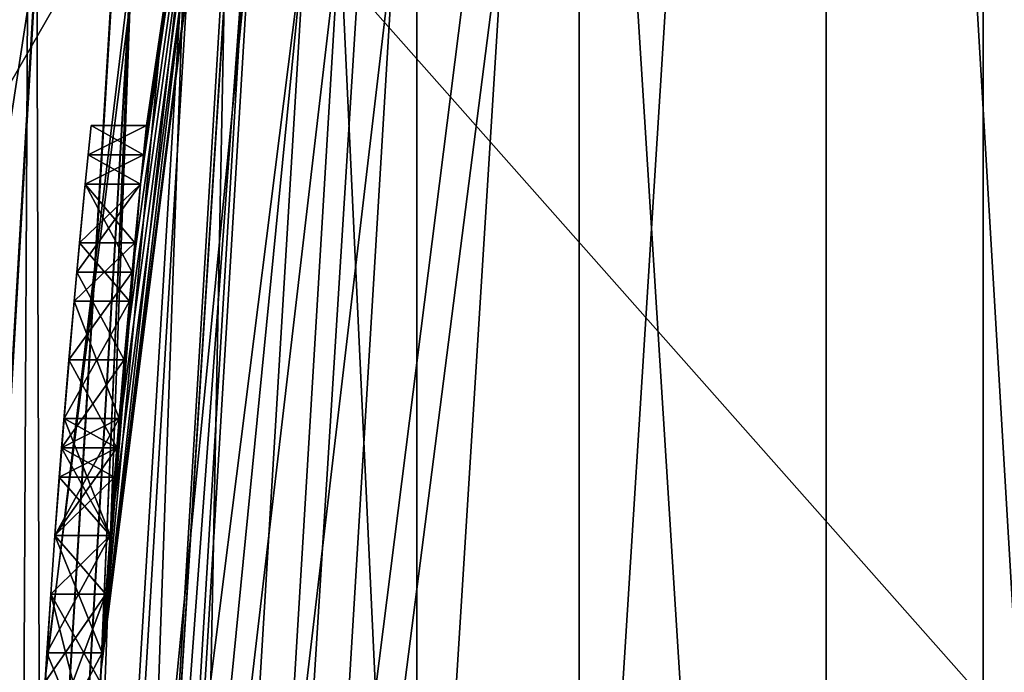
# Model space of a CAD drawing. Header units: millimetres. Extents: x -147 to 148, y -145 to 204.
# Tile 324 of 571: x 65.9 to 67.69, y 1.51 to 2.69. Entities that reach past the tile are written whole.
import ezdxf

# ---------------------------------------------------------------- set-up
doc = ezdxf.new("R2010")
doc.units = ezdxf.units.MM
doc.header["$LTSCALE"] = 26.699852
for name, color, linetype in [('1111', 7, 'CONTINUOUS'), ('1122', 7, 'CONTINUOUS'), ('1123', 7, 'CONTINUOUS'), ('1124', 7, 'CONTINUOUS'), ('1125', 7, 'CONTINUOUS'), ('1126', 7, 'CONTINUOUS'), ('1127', 7, 'CONTINUOUS'), ('1128', 7, 'CONTINUOUS'), ('1129', 7, 'CONTINUOUS'), ('1130', 7, 'CONTINUOUS'), ('1132', 7, 'CONTINUOUS'), ('1133', 7, 'CONTINUOUS'), ('1134', 7, 'CONTINUOUS'), ('1135', 7, 'CONTINUOUS'), ('1136', 7, 'CONTINUOUS'), ('1137', 7, 'CONTINUOUS'), ('1138', 7, 'CONTINUOUS'), ('1185', 7, 'CONTINUOUS'), ('1186', 7, 'CONTINUOUS'), ('1187', 7, 'CONTINUOUS'), ('1188', 7, 'CONTINUOUS'), ('1189', 7, 'CONTINUOUS'), ('1190', 7, 'CONTINUOUS'), ('1191', 7, 'CONTINUOUS'), ('1192', 7, 'CONTINUOUS'), ('1196', 7, 'CONTINUOUS'), ('1197', 7, 'CONTINUOUS'), ('1198', 7, 'CONTINUOUS'), ('1199', 7, 'CONTINUOUS'), ('1200', 7, 'CONTINUOUS'), ('1201', 7, 'CONTINUOUS'), ('1494', 7, 'CONTINUOUS'), ('1550', 7, 'CONTINUOUS'), ('1551', 7, 'CONTINUOUS'), ('1893', 7, 'CONTINUOUS'), ('1896', 7, 'CONTINUOUS'), ('1905', 7, 'CONTINUOUS'), ('1934', 7, 'CONTINUOUS'), ('1936', 7, 'CONTINUOUS'), ('1939', 7, 'CONTINUOUS'), ('2006', 7, 'CONTINUOUS'), ('2008', 7, 'CONTINUOUS'), ('2013', 7, 'CONTINUOUS'), ('2016', 7, 'CONTINUOUS'), ('742', 7, 'CONTINUOUS'), ('743', 7, 'CONTINUOUS'), ('885', 7, 'CONTINUOUS'), ('886', 7, 'CONTINUOUS'), ('896', 7, 'CONTINUOUS'), ('937', 7, 'CONTINUOUS')]:
    doc.layers.add(name, color=color, linetype=linetype)

msp = doc.modelspace()

# ---------------------------------------------------------------- linework, layer by layer
at = {"layer": '1111', "color": 7, "linetype": 'CONTINUOUS', "true_color": 0xd8d8d8}
for points in [[(66.03, 2.5, 58.0042), (66.0245, 2.4468, 57.6396), (66.03, 2.5, 58.2125), (66.03, 2.5, 58.0042)], [(66.03, 2.5, 58.2125), (66.0245, 2.4468, 57.6396), (66.0245, 2.4468, 58.577), (66.03, 2.5, 58.2125)], [(66.03, 2.5, 62.6917), (66.0245, 2.4468, 62.3792), (66.0245, 2.4468, 63.0041), (66.03, 2.5, 62.6917)], [(66.0245, 2.4468, 57.6396), (66.0192, 2.3936, 57.275), (66.0245, 2.4468, 58.577), (66.0245, 2.4468, 57.6396)], [(66.0245, 2.4468, 58.577), (66.0192, 2.3936, 57.275), (66.0192, 2.3936, 58.9417), (66.0245, 2.4468, 58.577)], [(66.0245, 2.4468, 62.3792), (66.0192, 2.3936, 62.0667), (66.0245, 2.4468, 63.0041), (66.0245, 2.4468, 62.3792)], [(66.0245, 2.4468, 63.0041), (66.0192, 2.3936, 62.0667), (66.0192, 2.3936, 63.3167), (66.0245, 2.4468, 63.0041)], [(66.0192, 2.3936, 62.0667), (66.0038, 2.2341, 61.8064), (66.0192, 2.3936, 63.3167), (66.0192, 2.3936, 62.0667)], [(66.0192, 2.3936, 63.3167), (66.0038, 2.2341, 61.8064), (66.0038, 2.2341, 63.577), (66.0192, 2.3936, 63.3167)], [(66.0192, 2.3936, 57.275), (66.0088, 2.2873, 57.0667), (66.0192, 2.3936, 58.9417), (66.0192, 2.3936, 57.275)], [(66.0192, 2.3936, 58.9417), (66.0088, 2.2873, 57.0667), (66.0088, 2.2873, 59.1499), (66.0192, 2.3936, 58.9417)], [(66.0088, 2.2873, 57.0667), (65.9989, 2.1809, 56.8583), (66.0088, 2.2873, 59.1499), (66.0088, 2.2873, 57.0667)], [(66.0088, 2.2873, 59.1499), (65.9989, 2.1809, 56.8583), (65.9989, 2.1809, 59.3583), (66.0088, 2.2873, 59.1499)], [(66.0038, 2.2341, 61.8064), (65.9894, 2.0745, 61.5458), (66.0038, 2.2341, 63.577), (66.0038, 2.2341, 61.8064)], [(66.0038, 2.2341, 63.577), (65.9894, 2.0745, 61.5458), (65.9894, 2.0745, 63.8375), (66.0038, 2.2341, 63.577)], [(65.9805, 1.9682, 59.5666), (65.9989, 2.1809, 59.3583), (65.9805, 1.9681, 58.3167), (65.9805, 1.9682, 59.5666)], [(65.9805, 1.9681, 57.9), (65.9805, 1.9681, 58.3167), (65.9989, 2.1809, 59.3583), (65.9805, 1.9681, 57.9)], [(65.9989, 2.1809, 56.8583), (65.9805, 1.9682, 56.6501), (65.9989, 2.1809, 59.3583), (65.9989, 2.1809, 56.8583)], [(65.9805, 1.9682, 56.6501), (65.9805, 1.9681, 57.9), (65.9989, 2.1809, 59.3583), (65.9805, 1.9682, 56.6501)], [(65.9894, 2.0745, 61.5458), (65.9762, 1.9149, 61.3896), (65.9894, 2.0745, 63.8375), (65.9894, 2.0745, 61.5458)], [(65.9894, 2.0745, 63.8375), (65.9762, 1.9149, 61.3896), (65.9805, 1.9681, 62.6917), (65.9894, 2.0745, 63.8375)], [(65.9762, 1.9149, 63.9937), (65.9894, 2.0745, 63.8375), (65.9805, 1.9681, 62.6917), (65.9762, 1.9149, 63.9937)], [(65.972, 1.8617, 58.8375), (65.964, 1.7553, 58.9937), (65.9805, 1.9682, 59.5666), (65.972, 1.8617, 58.8375)], [(65.9805, 1.9682, 59.5666), (65.964, 1.7553, 58.9937), (65.964, 1.7553, 59.775), (65.9805, 1.9682, 59.5666)], [(65.964, 1.7553, 56.4417), (65.9805, 1.9681, 57.9), (65.9805, 1.9682, 56.6501), (65.964, 1.7553, 56.4417)], [(65.9762, 1.9149, 57.6396), (65.9805, 1.9681, 57.9), (65.964, 1.7553, 56.4417), (65.9762, 1.9149, 57.6396)], [(65.9762, 1.9149, 58.577), (65.972, 1.8617, 58.8375), (65.9805, 1.9682, 59.5666), (65.9762, 1.9149, 58.577)], [(65.9805, 1.9681, 58.3167), (65.9762, 1.9149, 58.577), (65.9805, 1.9682, 59.5666), (65.9805, 1.9681, 58.3167)], [(65.9805, 1.9681, 62.6917), (65.9762, 1.9149, 61.3896), (65.9762, 1.9149, 62.4313), (65.9805, 1.9681, 62.6917)], [(65.9762, 1.9149, 62.952), (65.9762, 1.9149, 63.9937), (65.9805, 1.9681, 62.6917), (65.9762, 1.9149, 62.952)], [(65.972, 1.8617, 57.3792), (65.9762, 1.9149, 57.6396), (65.964, 1.7553, 56.4417), (65.972, 1.8617, 57.3792)], [(65.9762, 1.9149, 61.3896), (65.964, 1.7553, 61.2333), (65.9762, 1.9149, 62.4313), (65.9762, 1.9149, 61.3896)], [(65.9762, 1.9149, 62.4313), (65.964, 1.7553, 61.2333), (65.972, 1.8617, 62.1708), (65.9762, 1.9149, 62.4313)], [(65.964, 1.7553, 64.15), (65.9762, 1.9149, 63.9937), (65.964, 1.7553, 63.3687), (65.964, 1.7553, 64.15)], [(65.964, 1.7553, 63.3687), (65.9762, 1.9149, 63.9937), (65.972, 1.8617, 63.2125), (65.964, 1.7553, 63.3687)], [(65.972, 1.8617, 63.2125), (65.9762, 1.9149, 63.9937), (65.9762, 1.9149, 62.952), (65.972, 1.8617, 63.2125)], [(65.964, 1.7553, 57.223), (65.972, 1.8617, 57.3792), (65.964, 1.7553, 56.4417), (65.964, 1.7553, 57.223)], [(65.972, 1.8617, 62.1708), (65.964, 1.7553, 61.2333), (65.964, 1.7553, 62.0146), (65.972, 1.8617, 62.1708)], [(65.964, 1.7553, 59.775), (65.9565, 1.6489, 59.15), (65.9494, 1.5426, 59.8271), (65.964, 1.7553, 59.775)], [(65.9494, 1.5426, 56.3896), (65.9565, 1.6489, 57.0667), (65.964, 1.7553, 56.4417), (65.9494, 1.5426, 56.3896)], [(65.964, 1.7553, 61.2333), (65.9494, 1.5426, 61.1292), (65.9565, 1.6489, 61.8583), (65.964, 1.7553, 61.2333)], [(65.9494, 1.5426, 64.2541), (65.964, 1.7553, 64.15), (65.9565, 1.6489, 63.525), (65.9494, 1.5426, 64.2541)], [(65.964, 1.7553, 58.9937), (65.9565, 1.6489, 59.15), (65.964, 1.7553, 59.775), (65.964, 1.7553, 58.9937)], [(65.9565, 1.6489, 57.0667), (65.964, 1.7553, 57.223), (65.964, 1.7553, 56.4417), (65.9565, 1.6489, 57.0667)], [(65.964, 1.7553, 62.0146), (65.964, 1.7553, 61.2333), (65.9565, 1.6489, 61.8583), (65.964, 1.7553, 62.0146)], [(65.9565, 1.6489, 63.525), (65.964, 1.7553, 64.15), (65.964, 1.7553, 63.3687), (65.9565, 1.6489, 63.525)], [(65.9565, 1.6489, 61.8583), (65.9494, 1.5426, 61.1292), (65.9367, 1.3299, 61.6501), (65.9565, 1.6489, 61.8583)], [(65.9367, 1.3299, 63.7332), (65.9494, 1.5426, 64.2541), (65.9565, 1.6489, 63.525), (65.9367, 1.3299, 63.7332)], [(65.9565, 1.6489, 59.15), (65.9461, 1.4894, 59.2541), (65.9494, 1.5426, 59.8271), (65.9565, 1.6489, 59.15)], [(65.9461, 1.4894, 56.9625), (65.9565, 1.6489, 57.0667), (65.9494, 1.5426, 56.3896), (65.9461, 1.4894, 56.9625)], [(65.9461, 1.4894, 59.2541), (65.9367, 1.3298, 59.3583), (65.9494, 1.5426, 59.8271), (65.9461, 1.4894, 59.2541)], [(65.9494, 1.5426, 59.8271), (65.9367, 1.3298, 59.3583), (65.9367, 1.3298, 59.8792), (65.9494, 1.5426, 59.8271)], [(65.9367, 1.3298, 56.3375), (65.9461, 1.4894, 56.9625), (65.9494, 1.5426, 56.3896), (65.9367, 1.3298, 56.3375)], [(65.9494, 1.5426, 61.1292), (65.9367, 1.3298, 61.025), (65.9367, 1.3299, 61.6501), (65.9494, 1.5426, 61.1292)], [(65.9367, 1.3298, 64.3583), (65.9494, 1.5426, 64.2541), (65.9367, 1.3299, 63.7332), (65.9367, 1.3298, 64.3583)]]:
    msp.add_3dface(points, dxfattribs=at)
at = {"layer": '1122', "color": 7, "linetype": 'CONTINUOUS', "true_color": 0xd8d8d8}
for points in [[(66.0496, 1.5426, 59.8271), (66.0643, 1.7553, 59.775), (65.9494, 1.5426, 59.8271), (66.0496, 1.5426, 59.8271)], [(66.0643, 1.7553, 59.775), (65.964, 1.7553, 59.775), (65.9494, 1.5426, 59.8271), (66.0643, 1.7553, 59.775)], [(66.0369, 1.3298, 59.8792), (66.0496, 1.5426, 59.8271), (65.9367, 1.3298, 59.8792), (66.0369, 1.3298, 59.8792)], [(66.0496, 1.5426, 59.8271), (65.9494, 1.5426, 59.8271), (65.9367, 1.3298, 59.8792), (66.0496, 1.5426, 59.8271)]]:
    msp.add_3dface(points, dxfattribs=at)
at = {"layer": '1123', "color": 7, "linetype": 'CONTINUOUS', "true_color": 0xd8d8d8}
for points in [[(66.0808, 1.9682, 59.5666), (66.0993, 2.1809, 59.3583), (65.9805, 1.9682, 59.5666), (66.0808, 1.9682, 59.5666)], [(66.0993, 2.1809, 59.3583), (65.9989, 2.1809, 59.3583), (65.9805, 1.9682, 59.5666), (66.0993, 2.1809, 59.3583)], [(66.0643, 1.7553, 59.775), (66.0808, 1.9682, 59.5666), (65.964, 1.7553, 59.775), (66.0643, 1.7553, 59.775)], [(66.0808, 1.9682, 59.5666), (65.9805, 1.9682, 59.5666), (65.964, 1.7553, 59.775), (66.0808, 1.9682, 59.5666)]]:
    msp.add_3dface(points, dxfattribs=at)
at = {"layer": '1124', "color": 7, "linetype": 'CONTINUOUS', "true_color": 0xd8d8d8}
for points in [[(66.1092, 2.2873, 59.1499), (66.1197, 2.3936, 58.9417), (66.0088, 2.2873, 59.1499), (66.1092, 2.2873, 59.1499)], [(66.1197, 2.3936, 58.9417), (66.0192, 2.3936, 58.9417), (66.0088, 2.2873, 59.1499), (66.1197, 2.3936, 58.9417)], [(66.0993, 2.1809, 59.3583), (66.1092, 2.2873, 59.1499), (65.9989, 2.1809, 59.3583), (66.0993, 2.1809, 59.3583)], [(66.1092, 2.2873, 59.1499), (66.0088, 2.2873, 59.1499), (65.9989, 2.1809, 59.3583), (66.1092, 2.2873, 59.1499)]]:
    msp.add_3dface(points, dxfattribs=at)
at = {"layer": '1125', "color": 7, "linetype": 'CONTINUOUS', "true_color": 0xd8d8d8}
for points in [[(66.1251, 2.4468, 58.577), (66.1306, 2.5, 58.2125), (66.0245, 2.4468, 58.577), (66.1251, 2.4468, 58.577)], [(66.1306, 2.5, 58.2125), (66.03, 2.5, 58.2125), (66.0245, 2.4468, 58.577), (66.1306, 2.5, 58.2125)], [(66.1197, 2.3936, 58.9417), (66.1251, 2.4468, 58.577), (66.0192, 2.3936, 58.9417), (66.1197, 2.3936, 58.9417)], [(66.1251, 2.4468, 58.577), (66.0245, 2.4468, 58.577), (66.0192, 2.3936, 58.9417), (66.1251, 2.4468, 58.577)]]:
    msp.add_3dface(points, dxfattribs=at)
at = {"layer": '1126', "color": 7, "linetype": 'CONTINUOUS', "true_color": 0xd8d8d8}
for points in [[(66.1306, 2.5, 58.2125), (66.1306, 2.5, 58.0042), (66.03, 2.5, 58.2125), (66.1306, 2.5, 58.2125)], [(66.1306, 2.5, 58.0042), (66.03, 2.5, 58.0042), (66.03, 2.5, 58.2125), (66.1306, 2.5, 58.0042)]]:
    msp.add_3dface(points, dxfattribs=at)
at = {"layer": '1127', "color": 7, "linetype": 'CONTINUOUS', "true_color": 0xd8d8d8}
for points in [[(66.1251, 2.4468, 57.6396), (66.0245, 2.4468, 57.6396), (66.03, 2.5, 58.0042), (66.1251, 2.4468, 57.6396)], [(66.1306, 2.5, 58.0042), (66.1251, 2.4468, 57.6396), (66.03, 2.5, 58.0042), (66.1306, 2.5, 58.0042)], [(66.1197, 2.3936, 57.275), (66.0192, 2.3936, 57.275), (66.0245, 2.4468, 57.6396), (66.1197, 2.3936, 57.275)], [(66.1251, 2.4468, 57.6396), (66.1197, 2.3936, 57.275), (66.0245, 2.4468, 57.6396), (66.1251, 2.4468, 57.6396)]]:
    msp.add_3dface(points, dxfattribs=at)
at = {"layer": '1128', "color": 7, "linetype": 'CONTINUOUS', "true_color": 0xd8d8d8}
for points in [[(66.1092, 2.2873, 57.0667), (66.0088, 2.2873, 57.0667), (66.0192, 2.3936, 57.275), (66.1092, 2.2873, 57.0667)], [(66.1197, 2.3936, 57.275), (66.1092, 2.2873, 57.0667), (66.0192, 2.3936, 57.275), (66.1197, 2.3936, 57.275)], [(66.0993, 2.1809, 56.8583), (65.9989, 2.1809, 56.8583), (66.0088, 2.2873, 57.0667), (66.0993, 2.1809, 56.8583)], [(66.1092, 2.2873, 57.0667), (66.0993, 2.1809, 56.8583), (66.0088, 2.2873, 57.0667), (66.1092, 2.2873, 57.0667)]]:
    msp.add_3dface(points, dxfattribs=at)
at = {"layer": '1129', "color": 7, "linetype": 'CONTINUOUS', "true_color": 0xd8d8d8}
for points in [[(66.0808, 1.9682, 56.6501), (65.9805, 1.9682, 56.6501), (65.9989, 2.1809, 56.8583), (66.0808, 1.9682, 56.6501)], [(66.0993, 2.1809, 56.8583), (66.0808, 1.9682, 56.6501), (65.9989, 2.1809, 56.8583), (66.0993, 2.1809, 56.8583)], [(66.0643, 1.7553, 56.4417), (65.964, 1.7553, 56.4417), (65.9805, 1.9682, 56.6501), (66.0643, 1.7553, 56.4417)], [(66.0808, 1.9682, 56.6501), (66.0643, 1.7553, 56.4417), (65.9805, 1.9682, 56.6501), (66.0808, 1.9682, 56.6501)]]:
    msp.add_3dface(points, dxfattribs=at)
at = {"layer": '1130', "color": 7, "linetype": 'CONTINUOUS', "true_color": 0xd8d8d8}
for points in [[(66.0496, 1.5426, 56.3896), (65.9494, 1.5426, 56.3896), (65.964, 1.7553, 56.4417), (66.0496, 1.5426, 56.3896)], [(66.0643, 1.7553, 56.4417), (66.0496, 1.5426, 56.3896), (65.964, 1.7553, 56.4417), (66.0643, 1.7553, 56.4417)], [(66.0369, 1.3298, 56.3375), (65.9367, 1.3298, 56.3375), (65.9494, 1.5426, 56.3896), (66.0369, 1.3298, 56.3375)], [(66.0496, 1.5426, 56.3896), (66.0369, 1.3298, 56.3375), (65.9494, 1.5426, 56.3896), (66.0496, 1.5426, 56.3896)]]:
    msp.add_3dface(points, dxfattribs=at)
at = {"layer": '1132', "color": 7, "linetype": 'CONTINUOUS', "true_color": 0xd8d8d8}
for points in [[(66.0463, 1.4894, 56.9625), (66.0567, 1.6489, 57.0667), (65.9461, 1.4894, 56.9625), (66.0463, 1.4894, 56.9625)], [(66.0567, 1.6489, 57.0667), (65.9565, 1.6489, 57.0667), (65.9461, 1.4894, 56.9625), (66.0567, 1.6489, 57.0667)]]:
    msp.add_3dface(points, dxfattribs=at)
at = {"layer": '1133', "color": 7, "linetype": 'CONTINUOUS', "true_color": 0xd8d8d8}
for points in [[(66.0643, 1.7553, 57.223), (66.0723, 1.8617, 57.3792), (65.964, 1.7553, 57.223), (66.0643, 1.7553, 57.223)], [(66.0723, 1.8617, 57.3792), (65.972, 1.8617, 57.3792), (65.964, 1.7553, 57.223), (66.0723, 1.8617, 57.3792)], [(66.0567, 1.6489, 57.0667), (66.0643, 1.7553, 57.223), (65.9565, 1.6489, 57.0667), (66.0567, 1.6489, 57.0667)], [(66.0643, 1.7553, 57.223), (65.964, 1.7553, 57.223), (65.9565, 1.6489, 57.0667), (66.0643, 1.7553, 57.223)]]:
    msp.add_3dface(points, dxfattribs=at)
at = {"layer": '1134', "color": 7, "linetype": 'CONTINUOUS', "true_color": 0xd8d8d8}
for points in [[(66.0765, 1.9149, 57.6396), (66.0808, 1.9681, 57.9), (65.9762, 1.9149, 57.6396), (66.0765, 1.9149, 57.6396)], [(66.0808, 1.9681, 57.9), (65.9805, 1.9681, 57.9), (65.9762, 1.9149, 57.6396), (66.0808, 1.9681, 57.9)], [(66.0723, 1.8617, 57.3792), (66.0765, 1.9149, 57.6396), (65.972, 1.8617, 57.3792), (66.0723, 1.8617, 57.3792)], [(66.0765, 1.9149, 57.6396), (65.9762, 1.9149, 57.6396), (65.972, 1.8617, 57.3792), (66.0765, 1.9149, 57.6396)]]:
    msp.add_3dface(points, dxfattribs=at)
at = {"layer": '1135', "color": 7, "linetype": 'CONTINUOUS', "true_color": 0xd8d8d8}
for points in [[(66.0808, 1.9681, 57.9), (66.0808, 1.9681, 58.3167), (65.9805, 1.9681, 57.9), (66.0808, 1.9681, 57.9)], [(66.0808, 1.9681, 58.3167), (65.9805, 1.9681, 58.3167), (65.9805, 1.9681, 57.9), (66.0808, 1.9681, 58.3167)]]:
    msp.add_3dface(points, dxfattribs=at)
at = {"layer": '1136', "color": 7, "linetype": 'CONTINUOUS', "true_color": 0xd8d8d8}
for points in [[(66.0765, 1.9149, 58.577), (65.9762, 1.9149, 58.577), (65.9805, 1.9681, 58.3167), (66.0765, 1.9149, 58.577)], [(66.0808, 1.9681, 58.3167), (66.0765, 1.9149, 58.577), (65.9805, 1.9681, 58.3167), (66.0808, 1.9681, 58.3167)], [(66.0723, 1.8617, 58.8375), (65.972, 1.8617, 58.8375), (65.9762, 1.9149, 58.577), (66.0723, 1.8617, 58.8375)], [(66.0765, 1.9149, 58.577), (66.0723, 1.8617, 58.8375), (65.9762, 1.9149, 58.577), (66.0765, 1.9149, 58.577)]]:
    msp.add_3dface(points, dxfattribs=at)
at = {"layer": '1137', "color": 7, "linetype": 'CONTINUOUS', "true_color": 0xd8d8d8}
for points in [[(66.0643, 1.7553, 58.9937), (65.964, 1.7553, 58.9937), (65.972, 1.8617, 58.8375), (66.0643, 1.7553, 58.9937)], [(66.0723, 1.8617, 58.8375), (66.0643, 1.7553, 58.9937), (65.972, 1.8617, 58.8375), (66.0723, 1.8617, 58.8375)], [(66.0567, 1.6489, 59.15), (65.9565, 1.6489, 59.15), (65.964, 1.7553, 58.9937), (66.0567, 1.6489, 59.15)], [(66.0643, 1.7553, 58.9937), (66.0567, 1.6489, 59.15), (65.964, 1.7553, 58.9937), (66.0643, 1.7553, 58.9937)]]:
    msp.add_3dface(points, dxfattribs=at)
at = {"layer": '1138', "color": 7, "linetype": 'CONTINUOUS', "true_color": 0xd8d8d8}
for points in [[(66.0463, 1.4894, 59.2541), (65.9461, 1.4894, 59.2541), (65.9565, 1.6489, 59.15), (66.0463, 1.4894, 59.2541)], [(66.0567, 1.6489, 59.15), (66.0463, 1.4894, 59.2541), (65.9565, 1.6489, 59.15), (66.0567, 1.6489, 59.15)]]:
    msp.add_3dface(points, dxfattribs=at)
at = {"layer": '1185', "color": 7, "linetype": 'CONTINUOUS', "true_color": 0xd8d8d8}
for points in [[(66.0496, 1.5426, 64.2541), (66.0643, 1.7553, 64.15), (65.9494, 1.5426, 64.2541), (66.0496, 1.5426, 64.2541)], [(66.0643, 1.7553, 64.15), (65.964, 1.7553, 64.15), (65.9494, 1.5426, 64.2541), (66.0643, 1.7553, 64.15)], [(66.0369, 1.3298, 64.3583), (66.0496, 1.5426, 64.2541), (65.9367, 1.3298, 64.3583), (66.0369, 1.3298, 64.3583)], [(66.0496, 1.5426, 64.2541), (65.9494, 1.5426, 64.2541), (65.9367, 1.3298, 64.3583), (66.0496, 1.5426, 64.2541)]]:
    msp.add_3dface(points, dxfattribs=at)
at = {"layer": '1186', "color": 7, "linetype": 'CONTINUOUS', "true_color": 0xd8d8d8}
for points in [[(66.0765, 1.9149, 63.9937), (66.0898, 2.0745, 63.8375), (65.9762, 1.9149, 63.9937), (66.0765, 1.9149, 63.9937)], [(66.0898, 2.0745, 63.8375), (65.9894, 2.0745, 63.8375), (65.9762, 1.9149, 63.9937), (66.0898, 2.0745, 63.8375)], [(66.0643, 1.7553, 64.15), (66.0765, 1.9149, 63.9937), (65.964, 1.7553, 64.15), (66.0643, 1.7553, 64.15)], [(66.0765, 1.9149, 63.9937), (65.9762, 1.9149, 63.9937), (65.964, 1.7553, 64.15), (66.0765, 1.9149, 63.9937)]]:
    msp.add_3dface(points, dxfattribs=at)
at = {"layer": '1187', "color": 7, "linetype": 'CONTINUOUS', "true_color": 0xd8d8d8}
for points in [[(66.1042, 2.2341, 63.577), (66.1197, 2.3936, 63.3167), (66.0038, 2.2341, 63.577), (66.1042, 2.2341, 63.577)], [(66.1197, 2.3936, 63.3167), (66.0192, 2.3936, 63.3167), (66.0038, 2.2341, 63.577), (66.1197, 2.3936, 63.3167)], [(66.0898, 2.0745, 63.8375), (66.1042, 2.2341, 63.577), (65.9894, 2.0745, 63.8375), (66.0898, 2.0745, 63.8375)], [(66.1042, 2.2341, 63.577), (66.0038, 2.2341, 63.577), (65.9894, 2.0745, 63.8375), (66.1042, 2.2341, 63.577)]]:
    msp.add_3dface(points, dxfattribs=at)
at = {"layer": '1188', "color": 7, "linetype": 'CONTINUOUS', "true_color": 0xd8d8d8}
for points in [[(66.1251, 2.4468, 63.0041), (66.1306, 2.5, 62.6917), (66.0245, 2.4468, 63.0041), (66.1251, 2.4468, 63.0041)], [(66.1306, 2.5, 62.6917), (66.03, 2.5, 62.6917), (66.0245, 2.4468, 63.0041), (66.1306, 2.5, 62.6917)], [(66.1197, 2.3936, 63.3167), (66.1251, 2.4468, 63.0041), (66.0192, 2.3936, 63.3167), (66.1197, 2.3936, 63.3167)], [(66.1251, 2.4468, 63.0041), (66.0245, 2.4468, 63.0041), (66.0192, 2.3936, 63.3167), (66.1251, 2.4468, 63.0041)]]:
    msp.add_3dface(points, dxfattribs=at)
at = {"layer": '1189', "color": 7, "linetype": 'CONTINUOUS', "true_color": 0xd8d8d8}
for points in [[(66.1251, 2.4468, 62.3792), (66.0245, 2.4468, 62.3792), (66.03, 2.5, 62.6917), (66.1251, 2.4468, 62.3792)], [(66.1306, 2.5, 62.6917), (66.1251, 2.4468, 62.3792), (66.03, 2.5, 62.6917), (66.1306, 2.5, 62.6917)], [(66.1197, 2.3936, 62.0667), (66.0192, 2.3936, 62.0667), (66.0245, 2.4468, 62.3792), (66.1197, 2.3936, 62.0667)], [(66.1251, 2.4468, 62.3792), (66.1197, 2.3936, 62.0667), (66.0245, 2.4468, 62.3792), (66.1251, 2.4468, 62.3792)]]:
    msp.add_3dface(points, dxfattribs=at)
at = {"layer": '1190', "color": 7, "linetype": 'CONTINUOUS', "true_color": 0xd8d8d8}
for points in [[(66.1042, 2.2341, 61.8064), (66.0038, 2.2341, 61.8064), (66.0192, 2.3936, 62.0667), (66.1042, 2.2341, 61.8064)], [(66.1197, 2.3936, 62.0667), (66.1042, 2.2341, 61.8064), (66.0192, 2.3936, 62.0667), (66.1197, 2.3936, 62.0667)], [(66.0898, 2.0745, 61.5458), (65.9894, 2.0745, 61.5458), (66.0038, 2.2341, 61.8064), (66.0898, 2.0745, 61.5458)], [(66.1042, 2.2341, 61.8064), (66.0898, 2.0745, 61.5458), (66.0038, 2.2341, 61.8064), (66.1042, 2.2341, 61.8064)]]:
    msp.add_3dface(points, dxfattribs=at)
at = {"layer": '1191', "color": 7, "linetype": 'CONTINUOUS', "true_color": 0xd8d8d8}
for points in [[(66.0765, 1.9149, 61.3896), (65.9762, 1.9149, 61.3896), (65.9894, 2.0745, 61.5458), (66.0765, 1.9149, 61.3896)], [(66.0898, 2.0745, 61.5458), (66.0765, 1.9149, 61.3896), (65.9894, 2.0745, 61.5458), (66.0898, 2.0745, 61.5458)], [(66.0643, 1.7553, 61.2333), (65.964, 1.7553, 61.2333), (65.9762, 1.9149, 61.3896), (66.0643, 1.7553, 61.2333)], [(66.0765, 1.9149, 61.3896), (66.0643, 1.7553, 61.2333), (65.9762, 1.9149, 61.3896), (66.0765, 1.9149, 61.3896)]]:
    msp.add_3dface(points, dxfattribs=at)
at = {"layer": '1192', "color": 7, "linetype": 'CONTINUOUS', "true_color": 0xd8d8d8}
for points in [[(66.0496, 1.5426, 61.1292), (65.9494, 1.5426, 61.1292), (65.964, 1.7553, 61.2333), (66.0496, 1.5426, 61.1292)], [(66.0643, 1.7553, 61.2333), (66.0496, 1.5426, 61.1292), (65.964, 1.7553, 61.2333), (66.0643, 1.7553, 61.2333)], [(66.0369, 1.3298, 61.025), (65.9367, 1.3298, 61.025), (65.9494, 1.5426, 61.1292), (66.0369, 1.3298, 61.025)], [(66.0496, 1.5426, 61.1292), (66.0369, 1.3298, 61.025), (65.9494, 1.5426, 61.1292), (66.0496, 1.5426, 61.1292)]]:
    msp.add_3dface(points, dxfattribs=at)
at = {"layer": '1196', "color": 7, "linetype": 'CONTINUOUS', "true_color": 0xd8d8d8}
for points in [[(66.0369, 1.3299, 61.6501), (66.0567, 1.6489, 61.8583), (65.9367, 1.3299, 61.6501), (66.0369, 1.3299, 61.6501)], [(66.0567, 1.6489, 61.8583), (65.9565, 1.6489, 61.8583), (65.9367, 1.3299, 61.6501), (66.0567, 1.6489, 61.8583)]]:
    msp.add_3dface(points, dxfattribs=at)
at = {"layer": '1197', "color": 7, "linetype": 'CONTINUOUS', "true_color": 0xd8d8d8}
for points in [[(66.0643, 1.7553, 62.0146), (66.0723, 1.8617, 62.1708), (65.964, 1.7553, 62.0146), (66.0643, 1.7553, 62.0146)], [(66.0723, 1.8617, 62.1708), (65.972, 1.8617, 62.1708), (65.964, 1.7553, 62.0146), (66.0723, 1.8617, 62.1708)], [(66.0567, 1.6489, 61.8583), (66.0643, 1.7553, 62.0146), (65.9565, 1.6489, 61.8583), (66.0567, 1.6489, 61.8583)], [(66.0643, 1.7553, 62.0146), (65.964, 1.7553, 62.0146), (65.9565, 1.6489, 61.8583), (66.0643, 1.7553, 62.0146)]]:
    msp.add_3dface(points, dxfattribs=at)
at = {"layer": '1198', "color": 7, "linetype": 'CONTINUOUS', "true_color": 0xd8d8d8}
for points in [[(66.0765, 1.9149, 62.4313), (66.0808, 1.9681, 62.6917), (65.9762, 1.9149, 62.4313), (66.0765, 1.9149, 62.4313)], [(66.0808, 1.9681, 62.6917), (65.9805, 1.9681, 62.6917), (65.9762, 1.9149, 62.4313), (66.0808, 1.9681, 62.6917)], [(66.0723, 1.8617, 62.1708), (66.0765, 1.9149, 62.4313), (65.972, 1.8617, 62.1708), (66.0723, 1.8617, 62.1708)], [(66.0765, 1.9149, 62.4313), (65.9762, 1.9149, 62.4313), (65.972, 1.8617, 62.1708), (66.0765, 1.9149, 62.4313)]]:
    msp.add_3dface(points, dxfattribs=at)
at = {"layer": '1199', "color": 7, "linetype": 'CONTINUOUS', "true_color": 0xd8d8d8}
for points in [[(66.0765, 1.9149, 62.952), (65.9762, 1.9149, 62.952), (65.9805, 1.9681, 62.6917), (66.0765, 1.9149, 62.952)], [(66.0808, 1.9681, 62.6917), (66.0765, 1.9149, 62.952), (65.9805, 1.9681, 62.6917), (66.0808, 1.9681, 62.6917)], [(66.0723, 1.8617, 63.2125), (65.972, 1.8617, 63.2125), (65.9762, 1.9149, 62.952), (66.0723, 1.8617, 63.2125)], [(66.0765, 1.9149, 62.952), (66.0723, 1.8617, 63.2125), (65.9762, 1.9149, 62.952), (66.0765, 1.9149, 62.952)]]:
    msp.add_3dface(points, dxfattribs=at)
at = {"layer": '1200', "color": 7, "linetype": 'CONTINUOUS', "true_color": 0xd8d8d8}
for points in [[(66.0643, 1.7553, 63.3687), (65.964, 1.7553, 63.3687), (65.972, 1.8617, 63.2125), (66.0643, 1.7553, 63.3687)], [(66.0723, 1.8617, 63.2125), (66.0643, 1.7553, 63.3687), (65.972, 1.8617, 63.2125), (66.0723, 1.8617, 63.2125)], [(66.0567, 1.6489, 63.525), (65.9565, 1.6489, 63.525), (65.964, 1.7553, 63.3687), (66.0567, 1.6489, 63.525)], [(66.0643, 1.7553, 63.3687), (66.0567, 1.6489, 63.525), (65.964, 1.7553, 63.3687), (66.0643, 1.7553, 63.3687)]]:
    msp.add_3dface(points, dxfattribs=at)
at = {"layer": '1201', "color": 7, "linetype": 'CONTINUOUS', "true_color": 0xd8d8d8}
for points in [[(66.0369, 1.3299, 63.7332), (65.9367, 1.3299, 63.7332), (65.9565, 1.6489, 63.525), (66.0369, 1.3299, 63.7332)], [(66.0567, 1.6489, 63.525), (66.0369, 1.3299, 63.7332), (65.9565, 1.6489, 63.525), (66.0567, 1.6489, 63.525)]]:
    msp.add_3dface(points, dxfattribs=at)
at = {"layer": '1494', "color": 7, "linetype": 'CONTINUOUS', "true_color": 0xd8d8d8}
for points in [[(66.3269, 4.5159, 72.4), (65.9476, 1.5133, 53.4), (65.9476, 1.5133, 72.4), (66.3269, 4.5159, 72.4)], [(66.3269, 4.5159, 53.4), (65.9476, 1.5133, 53.4), (66.3269, 4.5159, 72.4), (66.3269, 4.5159, 53.4)], [(65.9476, 1.5133, 72.4), (65.9476, -1.5133, 53.4), (65.9476, -1.5133, 72.4), (65.9476, 1.5133, 72.4)], [(65.9476, 1.5133, 53.4), (65.9476, -1.5133, 53.4), (65.9476, 1.5133, 72.4), (65.9476, 1.5133, 53.4)]]:
    msp.add_3dface(points, dxfattribs=at)
at = {"layer": '1550', "color": 7, "linetype": 'CONTINUOUS', "true_color": 0x21211a}
for points in [[(66.1892, 3.008, 24.9), (66.0474, 1.507, 24.9), (66.1032, 2.7931, 24.5603), (66.1892, 3.008, 24.9)], [(65.9312, 2.8132, 24.2588), (65.7674, 0, 24.2588), (65.6672, 2.8441, 24.0348), (65.9312, 2.8132, 24.2588)], [(65.9405, 0, 24.5603), (65.7674, 0, 24.2588), (65.9312, 2.8132, 24.2588), (65.9405, 0, 24.5603)], [(66.1032, 2.7931, 24.5603), (65.9405, 0, 24.5603), (65.9312, 2.8132, 24.2588), (66.1032, 2.7931, 24.5603)], [(66.1032, 2.7931, 24.5603), (66, 0, 24.9), (65.9405, 0, 24.5603), (66.1032, 2.7931, 24.5603)], [(66.0474, 1.507, 24.9), (66, 0, 24.9), (66.1032, 2.7931, 24.5603), (66.0474, 1.507, 24.9)]]:
    msp.add_3dface(points, dxfattribs=at)
at = {"layer": '1551', "color": 7, "linetype": 'CONTINUOUS', "true_color": 0x21211a}
for points in [[(66.0474, 1.507, 24.9), (66.1892, 3.008, 24.9), (66.1024, 2.7932, 25.242), (66.0474, 1.507, 24.9)], [(65.6651, 2.8443, 25.7664), (65.4994, 0, 25.7664), (65.9297, 2.8134, 25.5431), (65.6651, 2.8443, 25.7664)], [(65.4994, 0, 25.7664), (65.7658, 0, 25.5431), (65.9297, 2.8134, 25.5431), (65.4994, 0, 25.7664)], [(65.9297, 2.8134, 25.5431), (65.7658, 0, 25.5431), (66.1024, 2.7932, 25.242), (65.9297, 2.8134, 25.5431)], [(65.7658, 0, 25.5431), (65.9397, 0, 25.242), (66.1024, 2.7932, 25.242), (65.7658, 0, 25.5431)], [(65.9397, 0, 25.242), (66.0474, 1.507, 24.9), (66.1024, 2.7932, 25.242), (65.9397, 0, 25.242)]]:
    msp.add_3dface(points, dxfattribs=at)
at = {"layer": '1893', "color": 7, "linetype": 'CONTINUOUS', "true_color": 0xd8d8d8}
for points in [[(66.0767, 2.9065, 26.9), (65.9, 0, 26.9), (66.0767, 2.9065, 25.9), (66.0767, 2.9065, 26.9)], [(65.9, 0, 26.9), (65.9, 0, 25.9), (66.0767, 2.9065, 25.9), (65.9, 0, 26.9)]]:
    msp.add_3dface(points, dxfattribs=at)
at = {"layer": '1896', "color": 7, "linetype": 'CONTINUOUS', "true_color": 0xd8d8d8}
msp.add_3dface([(66.0767, 2.9065, 26.9), (6.4131, 19.7334, 26.9), (65.9, 0, 26.9), (66.0767, 2.9065, 26.9)], dxfattribs=at)
at = {"layer": '1905', "color": 7, "linetype": 'CONTINUOUS', "true_color": 0xd8d8d8}
for points in [[(27.4272, 2, 25.9), (27.0098, 5.1661, 25.9), (79.3038, 24.7904, 25.9), (27.4272, 2, 25.9)], [(76.5021, 23.3832, 25.9), (27.4272, 2, 25.9), (79.3038, 24.7904, 25.9), (76.5021, 23.3832, 25.9)], [(27.4272, -2, 25.9), (27.4272, 2, 25.9), (76.5021, 23.3832, 25.9), (27.4272, -2, 25.9)], [(73.876, 21.6568, 25.9), (27.4272, -2, 25.9), (76.5021, 23.3832, 25.9), (73.876, 21.6568, 25.9)], [(71.471, 19.6377, 25.9), (27.4272, -2, 25.9), (73.876, 21.6568, 25.9), (71.471, 19.6377, 25.9)], [(69.3188, 17.3571, 25.9), (27.4272, -2, 25.9), (71.471, 19.6377, 25.9), (69.3188, 17.3571, 25.9)], [(67.4406, 14.8345, 25.9), (27.4272, -2, 25.9), (69.3188, 17.3571, 25.9), (67.4406, 14.8345, 25.9)], [(65.8727, 12.1175, 25.9), (27.4272, -2, 25.9), (67.4406, 14.8345, 25.9), (65.8727, 12.1175, 25.9)], [(65.9453, 8.7585, 25.9), (65.9, 0, 25.9), (65.0897, -5.9007, 25.9), (65.9453, 8.7585, 25.9)], [(65.0897, 5.9007, 25.9), (65.9453, 8.7585, 25.9), (65.0897, -5.9007, 25.9), (65.0897, 5.9007, 25.9)], [(66.0767, 2.9065, 25.9), (65.9, 0, 25.9), (65.9453, 8.7585, 25.9), (66.0767, 2.9065, 25.9)]]:
    msp.add_3dface(points, dxfattribs=at)
at = {"layer": '1934', "color": 7, "linetype": 'CONTINUOUS', "true_color": 0xd8d8d8}
for points in [[(64.4, 0, 23.9), (66.0781, 2.9175, 23.9), (64.5757, 2.9857, 23.9), (64.4, 0, 23.9)], [(66.0781, 2.9175, 23.9), (64.4, 0, 23.9), (65.9, 0, 23.9), (66.0781, 2.9175, 23.9)]]:
    msp.add_3dface(points, dxfattribs=at)
at = {"layer": '1936', "color": 7, "linetype": 'CONTINUOUS', "true_color": 0xd8d8d8}
msp.add_3dface([(65.9, 0, 22.9), (63.1846, 3.1459, 22.9), (66.0781, 2.9175, 22.9), (65.9, 0, 22.9)], dxfattribs=at)
at = {"layer": '1939', "color": 7, "linetype": 'CONTINUOUS', "true_color": 0xd8d8d8}
for points in [[(66.0781, 2.9175, 23.9), (65.9, 0, 23.9), (66.0781, 2.9175, 22.9), (66.0781, 2.9175, 23.9)], [(65.9, 0, 23.9), (65.9, 0, 22.9), (66.0781, 2.9175, 22.9), (65.9, 0, 23.9)]]:
    msp.add_3dface(points, dxfattribs=at)
at = {"layer": '2006', "color": 7, "linetype": 'CONTINUOUS', "true_color": 0xd8d8d8}
for points in [[(75.2587, 4.7892, 52.9), (66.7823, 2.9153, 52.9), (74.691, 2.4244, 52.9), (75.2587, 4.7892, 52.9)], [(66.7823, 2.9153, 52.9), (66.6, 0, 52.9), (74.691, 2.4244, 52.9), (66.7823, 2.9153, 52.9)], [(74.691, 2.4244, 52.9), (66.6, 0, 52.9), (74.5003, 0, 52.9), (74.691, 2.4244, 52.9)]]:
    msp.add_3dface(points, dxfattribs=at)
at = {"layer": '2008', "color": 7, "linetype": 'CONTINUOUS', "true_color": 0xd8d8d8}
for points in [[(66.2888, 2.9975, 19.9), (66.1, 0, 19.9), (66.2885, 2.9955, 52.4), (66.2888, 2.9975, 19.9)], [(66.2885, 2.9955, 52.4), (66.1, 0, 19.9), (66.1, 0, 52.4), (66.2885, 2.9955, 52.4)]]:
    msp.add_3dface(points, dxfattribs=at)
at = {"layer": '2013', "color": 7, "linetype": 'CONTINUOUS', "true_color": 0xd8d8d8}
for points in [[(66.2885, 2.9955, 52.4), (66.1, 0, 52.4), (66.3119, 2.8763, 52.591), (66.2885, 2.9955, 52.4)], [(66.6, 0, 52.9), (66.7823, 2.9153, 52.9), (66.4087, 0, 52.8619), (66.6, 0, 52.9)], [(66.7823, 2.9153, 52.9), (66.5807, 2.8436, 52.8619), (66.4087, 0, 52.8619), (66.7823, 2.9153, 52.9)], [(66.3119, 2.8763, 52.591), (66.1, 0, 52.4), (66.1379, 0, 52.591), (66.3119, 2.8763, 52.591)], [(66.3119, 2.8763, 52.591), (66.1379, 0, 52.591), (66.4195, 2.8632, 52.7534), (66.3119, 2.8763, 52.591)], [(66.4195, 2.8632, 52.7534), (66.1379, 0, 52.591), (66.2463, 0, 52.7534), (66.4195, 2.8632, 52.7534)], [(66.4195, 2.8632, 52.7534), (66.2463, 0, 52.7534), (66.5807, 2.8436, 52.8619), (66.4195, 2.8632, 52.7534)], [(66.5807, 2.8436, 52.8619), (66.2463, 0, 52.7534), (66.4087, 0, 52.8619), (66.5807, 2.8436, 52.8619)]]:
    msp.add_3dface(points, dxfattribs=at)
at = {"layer": '2016', "color": 7, "linetype": 'CONTINUOUS', "true_color": 0xd8d8d8}
for points in [[(68.9417, 0, 19.9), (66.1, 0, 19.9), (66.2888, 2.9975, 19.9), (68.9417, 0, 19.9)], [(69.1264, 2.7826, 19.9), (68.9417, 0, 19.9), (66.2888, 2.9975, 19.9), (69.1264, 2.7826, 19.9)]]:
    msp.add_3dface(points, dxfattribs=at)
at = {"layer": '742', "color": 7, "linetype": 'CONTINUOUS', "true_color": 0xd8d8d8}
for points in [[(66.6217, 4.4593, 53.4), (67.3649, 7.3543, 53.4), (66.6217, -4.4592, 53.4), (66.6217, 4.4593, 53.4)], [(66.6217, -4.4592, 53.4), (67.3649, 7.3543, 53.4), (67.3649, -7.3543, 53.4), (66.6217, -4.4592, 53.4)], [(67.9901, 2.8987, 53.4), (67.8, 0, 53.4), (67.3649, 7.3543, 53.4), (67.9901, 2.8987, 53.4)], [(67.3649, 7.3543, 53.4), (67.8, 0, 53.4), (67.3649, -7.3543, 53.4), (67.3649, 7.3543, 53.4)], [(66.2472, 1.4942, 53.4), (66.6217, 4.4593, 53.4), (66.2472, -1.4942, 53.4), (66.2472, 1.4942, 53.4)], [(66.2472, -1.4942, 53.4), (66.6217, 4.4593, 53.4), (66.6217, -4.4592, 53.4), (66.2472, -1.4942, 53.4)]]:
    msp.add_3dface(points, dxfattribs=at)
at = {"layer": '743', "color": 7, "linetype": 'CONTINUOUS', "true_color": 0xd8d8d8}
for points in [[(67.6499, 7.2608, 93.4), (68.7363, -10.0052, 93.4), (68.7363, 10.0051, 93.4), (67.6499, 7.2608, 93.4)], [(66.9162, 4.4025, 93.4), (67.6499, -7.2609, 93.4), (67.6499, 7.2608, 93.4), (66.9162, 4.4025, 93.4)], [(67.6499, -7.2609, 93.4), (68.7363, -10.0052, 93.4), (67.6499, 7.2608, 93.4), (67.6499, -7.2609, 93.4)], [(66.5466, 1.4752, 93.4), (66.9163, -4.4026, 93.4), (66.9162, 4.4025, 93.4), (66.5466, 1.4752, 93.4)], [(66.9163, -4.4026, 93.4), (67.6499, -7.2609, 93.4), (66.9162, 4.4025, 93.4), (66.9163, -4.4026, 93.4)]]:
    msp.add_3dface(points, dxfattribs=at)
at = {"layer": '885', "color": 7, "linetype": 'CONTINUOUS', "true_color": 0xd8d8d8}
for points in [[(66.0474, 1.507, 92.9), (66.4251, 4.4972, 92.9), (66.0496, 1.5426, 64.2541), (66.0474, 1.507, 92.9)], [(66.4251, 4.4972, 53.6), (66.0474, 1.507, 53.6), (66.1197, 2.3936, 57.275), (66.4251, 4.4972, 53.6)], [(66.0496, 1.5426, 64.2541), (66.4251, 4.4972, 92.9), (66.0643, 1.7553, 64.15), (66.0496, 1.5426, 64.2541)], [(66.0643, 1.7553, 64.15), (66.4251, 4.4972, 92.9), (66.0765, 1.9149, 63.9937), (66.0643, 1.7553, 64.15)], [(66.0765, 1.9149, 63.9937), (66.4251, 4.4972, 92.9), (66.0898, 2.0745, 63.8375), (66.0765, 1.9149, 63.9937)], [(66.0898, 2.0745, 63.8375), (66.4251, 4.4972, 92.9), (66.1042, 2.2341, 63.577), (66.0898, 2.0745, 63.8375)], [(66.1042, 2.2341, 63.577), (66.4251, 4.4972, 92.9), (66.1197, 2.3936, 63.3167), (66.1042, 2.2341, 63.577)], [(66.1197, 2.3936, 63.3167), (66.4251, 4.4972, 92.9), (66.1251, 2.4468, 63.0041), (66.1197, 2.3936, 63.3167)], [(66.1197, 2.3936, 57.275), (66.1251, 2.4468, 57.6396), (66.4251, 4.4972, 53.6), (66.1197, 2.3936, 57.275)], [(66.1251, 2.4468, 63.0041), (66.4251, 4.4972, 92.9), (66.1306, 2.5, 62.6917), (66.1251, 2.4468, 63.0041)], [(66.1306, 2.5, 58.0042), (66.4251, 4.4972, 53.6), (66.1251, 2.4468, 57.6396), (66.1306, 2.5, 58.0042)], [(66.4251, 4.4972, 92.9), (66.4251, 4.4972, 53.6), (66.1306, 2.5, 58.0042), (66.4251, 4.4972, 92.9)], [(66.1306, 2.5, 58.2125), (66.4251, 4.4972, 92.9), (66.1306, 2.5, 58.0042), (66.1306, 2.5, 58.2125)], [(66.4251, 4.4972, 92.9), (66.1306, 2.5, 58.2125), (66.1306, 2.5, 62.6917), (66.4251, 4.4972, 92.9)], [(66.1306, 2.5, 58.2125), (66.1251, 2.4468, 58.577), (66.1306, 2.5, 62.6917), (66.1306, 2.5, 58.2125)], [(66.1306, 2.5, 62.6917), (66.1251, 2.4468, 58.577), (66.1251, 2.4468, 62.3792), (66.1306, 2.5, 62.6917)], [(66.1251, 2.4468, 58.577), (66.1197, 2.3936, 58.9417), (66.1251, 2.4468, 62.3792), (66.1251, 2.4468, 58.577)], [(66.1251, 2.4468, 62.3792), (66.1197, 2.3936, 58.9417), (66.1197, 2.3936, 62.0667), (66.1251, 2.4468, 62.3792)], [(66.1197, 2.3936, 57.275), (66.0474, 1.507, 53.6), (66.1092, 2.2873, 57.0667), (66.1197, 2.3936, 57.275)], [(66.1197, 2.3936, 62.0667), (66.1092, 2.2873, 59.1499), (66.1042, 2.2341, 61.8064), (66.1197, 2.3936, 62.0667)], [(66.1197, 2.3936, 58.9417), (66.1092, 2.2873, 59.1499), (66.1197, 2.3936, 62.0667), (66.1197, 2.3936, 58.9417)], [(66.1092, 2.2873, 57.0667), (66.0474, 1.507, 53.6), (66.0993, 2.1809, 56.8583), (66.1092, 2.2873, 57.0667)], [(66.1092, 2.2873, 59.1499), (66.0993, 2.1809, 59.3583), (66.1042, 2.2341, 61.8064), (66.1092, 2.2873, 59.1499)], [(66.1042, 2.2341, 61.8064), (66.0993, 2.1809, 59.3583), (66.0898, 2.0745, 61.5458), (66.1042, 2.2341, 61.8064)], [(66.0993, 2.1809, 56.8583), (66.0474, 1.507, 53.6), (66.0808, 1.9682, 56.6501), (66.0993, 2.1809, 56.8583)], [(66.0993, 2.1809, 59.3583), (66.0808, 1.9682, 59.5666), (66.0898, 2.0745, 61.5458), (66.0993, 2.1809, 59.3583)], [(66.0898, 2.0745, 61.5458), (66.0808, 1.9682, 59.5666), (66.0765, 1.9149, 61.3896), (66.0898, 2.0745, 61.5458)], [(66.0808, 1.9682, 56.6501), (66.0474, 1.507, 53.6), (66.0643, 1.7553, 56.4417), (66.0808, 1.9682, 56.6501)], [(66.0808, 1.9682, 59.5666), (66.0643, 1.7553, 59.775), (66.0765, 1.9149, 61.3896), (66.0808, 1.9682, 59.5666)], [(66.0808, 1.9681, 57.9), (66.0765, 1.9149, 57.6396), (66.0808, 1.9681, 58.3167), (66.0808, 1.9681, 57.9)], [(66.0808, 1.9681, 58.3167), (66.0765, 1.9149, 57.6396), (66.0765, 1.9149, 58.577), (66.0808, 1.9681, 58.3167)], [(66.0765, 1.9149, 61.3896), (66.0643, 1.7553, 59.775), (66.0643, 1.7553, 61.2333), (66.0765, 1.9149, 61.3896)], [(66.0765, 1.9149, 57.6396), (66.0723, 1.8617, 57.3792), (66.0765, 1.9149, 58.577), (66.0765, 1.9149, 57.6396)], [(66.0765, 1.9149, 58.577), (66.0723, 1.8617, 57.3792), (66.0723, 1.8617, 58.8375), (66.0765, 1.9149, 58.577)], [(66.0723, 1.8617, 57.3792), (66.0643, 1.7553, 57.223), (66.0723, 1.8617, 58.8375), (66.0723, 1.8617, 57.3792)], [(66.0723, 1.8617, 58.8375), (66.0643, 1.7553, 57.223), (66.0643, 1.7553, 58.9937), (66.0723, 1.8617, 58.8375)], [(66.0643, 1.7553, 56.4417), (66.0474, 1.507, 53.6), (66.0496, 1.5426, 56.3896), (66.0643, 1.7553, 56.4417)], [(66.0643, 1.7553, 59.775), (66.0496, 1.5426, 59.8271), (66.0643, 1.7553, 61.2333), (66.0643, 1.7553, 59.775)], [(66.0643, 1.7553, 61.2333), (66.0496, 1.5426, 59.8271), (66.0496, 1.5426, 61.1292), (66.0643, 1.7553, 61.2333)], [(66.0643, 1.7553, 57.223), (66.0567, 1.6489, 57.0667), (66.0643, 1.7553, 58.9937), (66.0643, 1.7553, 57.223)], [(66.0643, 1.7553, 58.9937), (66.0567, 1.6489, 57.0667), (66.0567, 1.6489, 59.15), (66.0643, 1.7553, 58.9937)], [(66.0567, 1.6489, 57.0667), (66.0463, 1.4894, 56.9625), (66.0567, 1.6489, 59.15), (66.0567, 1.6489, 57.0667)], [(66.0567, 1.6489, 59.15), (66.0463, 1.4894, 56.9625), (66.0463, 1.4894, 59.2541), (66.0567, 1.6489, 59.15)], [(66.0369, 1.3298, 64.3583), (66.0474, 1.507, 92.9), (66.0496, 1.5426, 64.2541), (66.0369, 1.3298, 64.3583)], [(66.0496, 1.5426, 56.3896), (66.0474, 1.507, 53.6), (66.0369, 1.3298, 56.3375), (66.0496, 1.5426, 56.3896)], [(66.0496, 1.5426, 59.8271), (66.0369, 1.3298, 59.8792), (66.0496, 1.5426, 61.1292), (66.0496, 1.5426, 59.8271)], [(66.0496, 1.5426, 61.1292), (66.0369, 1.3298, 59.8792), (66.0369, 1.3298, 61.025), (66.0496, 1.5426, 61.1292)], [(66.0474, 1.507, 53.6), (66.0474, -1.507, 53.6), (66.0369, 1.3298, 56.3375), (66.0474, 1.507, 53.6)]]:
    msp.add_3dface(points, dxfattribs=at)
at = {"layer": '886', "color": 7, "linetype": 'CONTINUOUS', "true_color": 0xd8d8d8}
for points in [[(66.0808, 1.9681, 62.6917), (66.0765, 1.9149, 62.4313), (66.0765, 1.9149, 62.952), (66.0808, 1.9681, 62.6917)], [(66.0765, 1.9149, 62.4313), (66.0723, 1.8617, 62.1708), (66.0765, 1.9149, 62.952), (66.0765, 1.9149, 62.4313)], [(66.0765, 1.9149, 62.952), (66.0723, 1.8617, 62.1708), (66.0723, 1.8617, 63.2125), (66.0765, 1.9149, 62.952)], [(66.0723, 1.8617, 62.1708), (66.0643, 1.7553, 62.0146), (66.0723, 1.8617, 63.2125), (66.0723, 1.8617, 62.1708)], [(66.0723, 1.8617, 63.2125), (66.0643, 1.7553, 62.0146), (66.0643, 1.7553, 63.3687), (66.0723, 1.8617, 63.2125)], [(66.0643, 1.7553, 62.0146), (66.0567, 1.6489, 61.8583), (66.0643, 1.7553, 63.3687), (66.0643, 1.7553, 62.0146)], [(66.0643, 1.7553, 63.3687), (66.0567, 1.6489, 61.8583), (66.0567, 1.6489, 63.525), (66.0643, 1.7553, 63.3687)], [(66.0567, 1.6489, 61.8583), (66.0369, 1.3299, 61.6501), (66.0567, 1.6489, 63.525), (66.0567, 1.6489, 61.8583)], [(66.0567, 1.6489, 63.525), (66.0369, 1.3299, 61.6501), (66.0369, 1.3299, 63.7332), (66.0567, 1.6489, 63.525)]]:
    msp.add_3dface(points, dxfattribs=at)
at = {"layer": '896', "color": 7, "linetype": 'CONTINUOUS', "true_color": 0xd8d8d8}
for points in [[(66.4251, 4.4972, 92.9), (66.0474, 1.507, 92.9), (66.2128, 2.8883, 93.0913), (66.4251, 4.4972, 92.9)], [(66.5466, 1.4752, 93.4), (66.9162, 4.4025, 93.4), (66.4818, 2.8556, 93.3621), (66.5466, 1.4752, 93.4)], [(66.0474, 1.507, 92.9), (66.0381, 0, 93.0913), (66.2128, 2.8883, 93.0913), (66.0474, 1.507, 92.9)], [(66.0381, 0, 93.0913), (66.3205, 2.8752, 93.2537), (66.2128, 2.8883, 93.0913), (66.0381, 0, 93.0913)], [(66.1466, 0, 93.2537), (66.3205, 2.8752, 93.2537), (66.0381, 0, 93.0913), (66.1466, 0, 93.2537)], [(66.1466, 0, 93.2537), (66.4818, 2.8556, 93.3621), (66.3205, 2.8752, 93.2537), (66.1466, 0, 93.2537)], [(66.309, 0, 93.3621), (66.4818, 2.8556, 93.3621), (66.1466, 0, 93.2537), (66.309, 0, 93.3621)], [(66.309, 0, 93.3621), (66.5466, 1.4752, 93.4), (66.4818, 2.8556, 93.3621), (66.309, 0, 93.3621)]]:
    msp.add_3dface(points, dxfattribs=at)
at = {"layer": '937', "color": 7, "linetype": 'CONTINUOUS', "true_color": 0xd8d8d8}
for points in [[(66.0474, 1.507, 53.6), (66.4251, 4.4972, 53.6), (66.2015, 2.8897, 53.5001), (66.0474, 1.507, 53.6)], [(66.6217, 4.4593, 53.4), (66.2472, 1.4942, 53.4), (66.2743, 2.8808, 53.4268), (66.6217, 4.4593, 53.4)], [(66.0474, 1.507, 53.6), (66.2015, 2.8897, 53.5001), (66.0267, 0, 53.5001), (66.0474, 1.507, 53.6)], [(66.2015, 2.8897, 53.5001), (66.1, 0, 53.4268), (66.0267, 0, 53.5001), (66.2015, 2.8897, 53.5001)], [(66.2743, 2.8808, 53.4268), (66.1, 0, 53.4268), (66.2015, 2.8897, 53.5001), (66.2743, 2.8808, 53.4268)], [(66.2743, 2.8808, 53.4268), (66.2472, 1.4942, 53.4), (66.1, 0, 53.4268), (66.2743, 2.8808, 53.4268)], [(66.0474, -1.507, 53.6), (66.0474, 1.507, 53.6), (66.0267, 0, 53.5001), (66.0474, -1.507, 53.6)]]:
    msp.add_3dface(points, dxfattribs=at)

doc.saveas('drawing.dxf')
